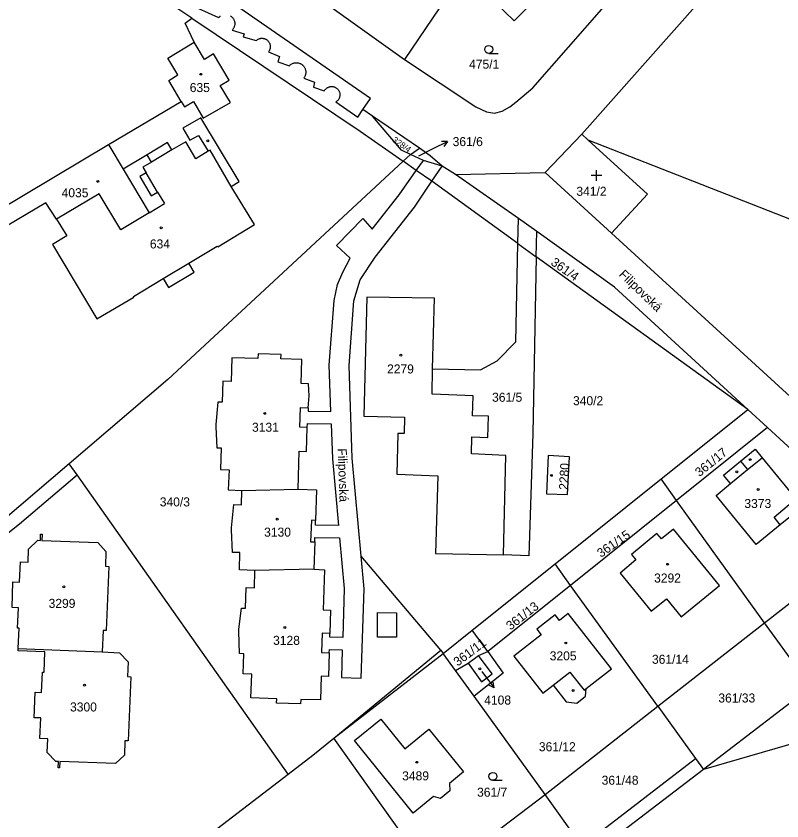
# Model space of a CAD drawing. Extents: x -679220 to -673243, y -1075091 to -1066557.
# Drawn here: x -675742.5 to -675598.1, y -1072477.7 to -1072325.9 of the extents above; entities that cross this region are included whole.
import ezdxf

# ---------------------------------------------------------------- set-up
doc = ezdxf.new("R2010")
doc.units = 0
for name, color, linetype in [('Hranice parcel', 7, 'Continuous'), ('Parcelní čísla', 7, 'Continuous'), ('Pop  PČ popisy', 7, 'Continuous'), ('Vnitřní kresba', 7, 'Continuous'), ('Značky budov', 7, 'Continuous'), ('Značky kultur', 7, 'Continuous')]:
    doc.layers.add(name, color=color, linetype=linetype)

msp = doc.modelspace()

# ---------------------------------------------------------------- linework, layer by layer
at = {"layer": 'Hranice parcel'}
for p, q in [((-675635.81, -1072348.19), (-675606.52, -1072315.16)), ((-675658.05, -1072317.58), (-675669.24, -1072334.12)), ((-675684.63, -1072323.15), (-675669.24, -1072334.12)), ((-675725.02, -1072350.17), (-675711.33, -1072342.02)), ((-675666.37, -1072350.85), (-675675.24, -1072344.8)), ((-675635.81, -1072348.19), (-675642.72, -1072355.42)), ((-675634.57, -1072349.32), (-675635.81, -1072348.19)), ((-675565.38, -1072376.43), (-675634.57, -1072349.32)), ((-675755.91, -1072368.55), (-675725.02, -1072350.17)), ((-675668.11, -1072352), (-675666.37, -1072350.85)), ((-675669.49, -1072353.28), (-675668.11, -1072352)), ((-675659.61, -1072355.83), (-675662.15, -1072354.2)), ((-675722.26, -1072354.81), (-675717.38, -1072363.02)), ((-675659.61, -1072355.83), (-675642.72, -1072355.42)), ((-675642.72, -1072355.42), (-675630.17, -1072366.89)), ((-675647.85, -1072368.81), (-675664.09, -1072357.09)), ((-675736.86, -1072361.17), (-675772.1, -1072382.03)), ((-675734.83, -1072364.22), (-675736.86, -1072361.17)), ((-675647.85, -1072368.81), (-675644.37, -1072371.32)), ((-675604.49, -1072400.1), (-675644.37, -1072371.32)), ((-675600.77, -1072403.5), (-675604.49, -1072400.1)), ((-675600.77, -1072403.5), (-675617.94, -1072417.26)), ((-675730.93, -1072412.45), (-675732.43, -1072410.33)), ((-675691.14, -1072468.83), (-675730.93, -1072412.45)), ((-675640.84, -1072429.2), (-675620.86, -1072413.2)), ((-675617.94, -1072417.26), (-675620.86, -1072413.2)), ((-675699.9, -1072415.37), (-675689.29, -1072415.14)), ((-675617.94, -1072417.26), (-675637.91, -1072433.26)), ((-675601.34, -1072440.3), (-675617.94, -1072417.26)), ((-675601.34, -1072440.3), (-675579.08, -1072422.85)), ((-675686.31, -1072430.24), (-675697.42, -1072430.44)), ((-675656.45, -1072441.72), (-675640.84, -1072429.2)), ((-675637.91, -1072433.26), (-675640.84, -1072429.2)), ((-675637.91, -1072433.26), (-675653.53, -1072445.76)), ((-675621.45, -1072456.06), (-675637.91, -1072433.26)), ((-675621.45, -1072456.06), (-675601.34, -1072440.3)), ((-675592.6, -1072452.44), (-675601.34, -1072440.3)), ((-675661.92, -1072446.08), (-675656.45, -1072441.72)), ((-675653.53, -1072445.76), (-675656.45, -1072441.72)), ((-675742.04, -1072445.16), (-675726.21, -1072445.79)), ((-675682.54, -1072462.08), (-675662.37, -1072445.46)), ((-675662.37, -1072445.46), (-675661.92, -1072446.08)), ((-675659.59, -1072449.31), (-675661.92, -1072446.08)), ((-675657.24, -1072447.94), (-675655.29, -1072446.49)), ((-675655.29, -1072446.49), (-675653.53, -1072445.76)), ((-675659.59, -1072449.31), (-675657.24, -1072447.94)), ((-675656.08, -1072454.18), (-675659.59, -1072449.31)), ((-675592.6, -1072452.44), (-675612.87, -1072467.95)), ((-675642.71, -1072472.71), (-675656.08, -1072454.18)), ((-675642.71, -1072472.71), (-675621.45, -1072456.06)), ((-675621.45, -1072456.06), (-675614.33, -1072465.93)), ((-675663.69, -1072488.56), (-675682.54, -1072462.08)), ((-675635.77, -1072482.33), (-675614.33, -1072465.93)), ((-675614.33, -1072465.93), (-675612.87, -1072467.95)), ((-675612.87, -1072467.95), (-675692.06, -1072528.55)), ((-675708.65, -1072482.25), (-675691.14, -1072468.83)), ((-675663.69, -1072488.56), (-675642.71, -1072472.71)), ((-675635.77, -1072482.33), (-675642.71, -1072472.71))]:
    msp.add_line(p, q, dxfattribs=at)
for points in [[(-675675.24, -1072344.8), (-675677.06, -1072343.56), (-675675.65, -1072341.45), (-675809.62, -1072248.86), (-675810.47, -1072252.39), (-675814.41, -1072249.48), (-675828.02, -1072240.66), (-675831.19, -1072238.38)], [(-675709.33, -1072326.32), (-675719.29, -1072319.62), (-675722.28, -1072317.61), (-675767.55, -1072286.39), (-675771.79, -1072283.55), (-675799.8, -1072264.22)], [(-675658.05, -1072317.58), (-675655.81, -1072319.75), (-675648.53, -1072326.82), (-675641.67, -1072320.01), (-675642.38, -1072319.3), (-675639.79, -1072316.55), (-675638.83, -1072315.52)], [(-675669.24, -1072334.12), (-675655.8, -1072343.03), (-675653.77, -1072343.98), (-675652.23, -1072344.22), (-675650.78, -1072343.84), (-675649.38, -1072343.04), (-675648.22, -1072342.16), (-675645.05, -1072339.48), (-675631.58, -1072324.1), (-675631.9, -1072323.72)], [(-675708.89, -1072330.86), (-675710.6, -1072327.3), (-675709.33, -1072326.32)], [(-675709.33, -1072326.32), (-675677.59, -1072347.66), (-675669.49, -1072353.28)], [(-675711.33, -1072342.02), (-675713.64, -1072338.09), (-675711.95, -1072337.02), (-675713.87, -1072333.86), (-675708.89, -1072330.86)], [(-675711.33, -1072342.02), (-675710.72, -1072343.06), (-675708.98, -1072342.06), (-675707.16, -1072345.17), (-675702.01, -1072342.25), (-675703.98, -1072339.04), (-675702.29, -1072337.99), (-675705.26, -1072333.08), (-675706.92, -1072334.09), (-675708.89, -1072330.86)], [(-675734.83, -1072364.22), (-675732.9, -1072367.39), (-675735.56, -1072369.02), (-675727.22, -1072383.03), (-675720.26, -1072378.91), (-675720.34, -1072378.78), (-675714.71, -1072375.41), (-675713.7, -1072377.08), (-675708.87, -1072374.2), (-675709.88, -1072372.52), (-675704.52, -1072369.32), (-675704.44, -1072369.45), (-675697.48, -1072365.26), (-675701.91, -1072358.08), (-675700.39, -1072357.15), (-675707.64, -1072345.13), (-675711.04, -1072347.09), (-675709.67, -1072349.3), (-675708.09, -1072348.42), (-675706.27, -1072351.42), (-675708.54, -1072352.84), (-675710.47, -1072349.63), (-675713.08, -1072351.18), (-675713.9, -1072349.8), (-675717.75, -1072352.09), (-675722.26, -1072354.81)], [(-675668.11, -1072352), (-675669.76, -1072351.2), (-675675.24, -1072344.8)], [(-675630.17, -1072366.89), (-675623.43, -1072359.51), (-675634.57, -1072349.32)], [(-675725.02, -1072350.17), (-675724.95, -1072350.29), (-675722.26, -1072354.81)], [(-675662.15, -1072354.2), (-675664.37, -1072352.28), (-675666.37, -1072350.85)], [(-675662.15, -1072354.2), (-675665.66, -1072353.18), (-675668.11, -1072352)], [(-675669.49, -1072353.28), (-675713.82, -1072394.47), (-675732.43, -1072410.33)], [(-675664.09, -1072357.09), (-675667, -1072355.07), (-675669.49, -1072353.28)], [(-675604.49, -1072400.1), (-675629.64, -1072377.07), (-675644.28, -1072366.54), (-675647.74, -1072364.12), (-675659.61, -1072355.83)], [(-675662.37, -1072445.46), (-675677.41, -1072427.73), (-675679.06, -1072409.27), (-675679.67, -1072391.84), (-675678.76, -1072379.59), (-675677.57, -1072375.68), (-675674.76, -1072371.4), (-675667.34, -1072361.96), (-675664.09, -1072357.09)], [(-675717.38, -1072363.02), (-675722.71, -1072366.24), (-675726.78, -1072359.42), (-675734.83, -1072364.22)], [(-675552.78, -1072437.9), (-675596.45, -1072397.73), (-675630.17, -1072366.89)], [(-675663.96, -1072392.44), (-675654.87, -1072392.66), (-675651.73, -1072390.92), (-675648.26, -1072387.33), (-675647.85, -1072368.81)], [(-675644.37, -1072371.32), (-675645.02, -1072404.62), (-675645.81, -1072427.7), (-675650.57, -1072427.52)], [(-675663.96, -1072392.44), (-675663.57, -1072379.09), (-675676.35, -1072378.94), (-675676.91, -1072401.38), (-675669.21, -1072401.56), (-675669.28, -1072404.66), (-675670.5, -1072404.63), (-675670.68, -1072412.3), (-675662.93, -1072412.63), (-675663.35, -1072427.25), (-675650.57, -1072427.52)], [(-675689.29, -1072415.14), (-675689.08, -1072407.96), (-675687.68, -1072408.01), (-675687.56, -1072403.48), (-675688.96, -1072403.43), (-675688.85, -1072399.75), (-675687.4, -1072399.79), (-675687.22, -1072397.51), (-675687.3, -1072395.25), (-675688.68, -1072395.23), (-675688.55, -1072390.67), (-675692.51, -1072390.57), (-675692.48, -1072389.73), (-675696.84, -1072389.63), (-675696.86, -1072390.48), (-675701.79, -1072390.34), (-675701.89, -1072394.82), (-675703.48, -1072394.78), (-675703.61, -1072398.74), (-675704.41, -1072398.72), (-675704.79, -1072402.93), (-675704.81, -1072403.35), (-675704.6, -1072407.34), (-675703.81, -1072407.36), (-675703.91, -1072411.41), (-675702.31, -1072411.47), (-675702.44, -1072415.28), (-675699.9, -1072415.37)], [(-675650.57, -1072427.52), (-675650.1, -1072408.78), (-675656.59, -1072408.46), (-675656.5, -1072405.28), (-675653.52, -1072405.36), (-675653.41, -1072401.39), (-675656.39, -1072401.31), (-675656.29, -1072397.53), (-675663.98, -1072397.24), (-675663.96, -1072392.44)], [(-675620.86, -1072413.2), (-675604.58, -1072400.16), (-675604.49, -1072400.1)], [(-675579.08, -1072422.85), (-675593.02, -1072410.6), (-675600.77, -1072403.5)], [(-675642.11, -1072408.81), (-675642.47, -1072416), (-675638.46, -1072416.12), (-675638.09, -1072409.01), (-675642.11, -1072408.81)], [(-675602.94, -1072425.54), (-675610.49, -1072416.34), (-675607.77, -1072414.09), (-675609.09, -1072412.5), (-675605.87, -1072409.85), (-675603.11, -1072407.59), (-675601.79, -1072409.24), (-675595.41, -1072416.98), (-675594.19, -1072418.46), (-675598.41, -1072421.88), (-675602.94, -1072425.54)], [(-675732.43, -1072410.33), (-675748.06, -1072423.6), (-675767.77, -1072438.97), (-675788.79, -1072452.73)], [(-675789.23, -1072455.87), (-675780.02, -1072449.59), (-675762.22, -1072437.39), (-675751.96, -1072429.64), (-675741.8, -1072421.67), (-675730.93, -1072412.45)], [(-675689.29, -1072415.14), (-675685.8, -1072415.25), (-675685.98, -1072421.03), (-675686.78, -1072421), (-675686.92, -1072425.03), (-675686.13, -1072425.06), (-675686.31, -1072430.24)], [(-675697.42, -1072430.44), (-675700.36, -1072430.36), (-675700.3, -1072427.06), (-675701.66, -1072427.05), (-675701.84, -1072422.82), (-675701.83, -1072422.4), (-675701.39, -1072418.02), (-675699.98, -1072418.06), (-675699.9, -1072415.37)], [(-675628.58, -1072430.94), (-675622.69, -1072438.14), (-675619.82, -1072435.79), (-675617.04, -1072439.2), (-675609.86, -1072433.32), (-675618.52, -1072422.66), (-675620.79, -1072424.5), (-675621.62, -1072423.48), (-675626.45, -1072427.42), (-675625.59, -1072428.46), (-675628.58, -1072430.94)], [(-675742.04, -1072445.16), (-675741.88, -1072441.35), (-675742.18, -1072441.34), (-675742, -1072437.47), (-675743.2, -1072437.42), (-675743.09, -1072432.61), (-675741.79, -1072432.68), (-675741.61, -1072428.84), (-675740.18, -1072428.89), (-675740.11, -1072426.41), (-675738.38, -1072424.77), (-675737.88, -1072424.79), (-675737.83, -1072423.59), (-675737.53, -1072423.6), (-675737.57, -1072424.78), (-675727.05, -1072425.19), (-675725.53, -1072426.86), (-675725.6, -1072429.62), (-675724.94, -1072429.73), (-675725.49, -1072441.79), (-675726.05, -1072441.77), (-675726.21, -1072445.79)], [(-675686.31, -1072430.24), (-675684.28, -1072430.34), (-675684.55, -1072437.86), (-675683.17, -1072437.91), (-675683.3, -1072442.35), (-675684.74, -1072442.3), (-675684.86, -1072445.94), (-675683.43, -1072445.99), (-675683.56, -1072450.46), (-675684.95, -1072450.41), (-675685.09, -1072454.82), (-675688.77, -1072454.78), (-675688.8, -1072455.59), (-675693.34, -1072455.45), (-675693.31, -1072454.66), (-675698.18, -1072454.5), (-675698.03, -1072450.02), (-675699.62, -1072449.97), (-675699.52, -1072446.17), (-675700.32, -1072446.14), (-675700.48, -1072441.98), (-675700.46, -1072441.55), (-675699.97, -1072437.55), (-675699.22, -1072437.56), (-675699.07, -1072433.67), (-675697.5, -1072433.71), (-675697.42, -1072430.44)], [(-675641.2, -1072452.08), (-675638.72, -1072455.25), (-675636.72, -1072455.48), (-675635.09, -1072454.17), (-675634.98, -1072452.74), (-675630.2, -1072448.99), (-675638.34, -1072438.59), (-675640, -1072439.9), (-675640.83, -1072438.84), (-675644.26, -1072441.54), (-675643.45, -1072442.57), (-675648.62, -1072446.64), (-675643.16, -1072453.61), (-675641.2, -1072452.08)], [(-675726.21, -1072445.79), (-675722.95, -1072445.97), (-675721.32, -1072447.67), (-675721.46, -1072450.43), (-675720.83, -1072450.5), (-675721.33, -1072462.6), (-675721.94, -1072462.59), (-675722.03, -1072465.29), (-675723.73, -1072466.87), (-675734.2, -1072466.48), (-675734.25, -1072467.68), (-675734.53, -1072467.67), (-675734.48, -1072466.48), (-675734.99, -1072466.46), (-675736.62, -1072464.75), (-675736.47, -1072462.21), (-675737.97, -1072462.12), (-675737.82, -1072458.27), (-675739.02, -1072458.22), (-675738.84, -1072453.4), (-675737.64, -1072453.44), (-675737.49, -1072449.61), (-675737.17, -1072449.62), (-675737.01, -1072445.81), (-675742.05, -1072445.6), (-675742.04, -1072445.16)], [(-675653.53, -1072445.76), (-675650.6, -1072449.81), (-675656.08, -1072454.18)], [(-675664.63, -1072460.4), (-675658.1, -1072468.42), (-675660.76, -1072470.61), (-675660.67, -1072472.01), (-675662.43, -1072473.45), (-675663.77, -1072473.07), (-675667.59, -1072476.2), (-675678.66, -1072462.54), (-675673.71, -1072458.52), (-675669.17, -1072464.1), (-675664.63, -1072460.4)], [(-675551.2, -1072490.89), (-675554.17, -1072473.86), (-675559.59, -1072465.02), (-675571.66, -1072458.04), (-675584, -1072459.65), (-675612.87, -1072467.95)], [(-675691.14, -1072468.83), (-675686.49, -1072465.27), (-675682.54, -1072462.08)]]:
    msp.add_lwpolyline(points, dxfattribs=at)
at = {"layer": 'Pop  PČ popisy'}
for p, q in [((-675663.83, -1072350.93), (-675661.13, -1072349.61)), ((-675661.13, -1072349.61), (-675662.25, -1072349.6)), ((-675661.13, -1072349.61), (-675661.81, -1072350.5)), ((-675666.5, -1072352.26), (-675663.83, -1072350.93)), ((-675654.62, -1072449.52), (-675654.11, -1072450.2)), ((-675654.11, -1072450.2), (-675652.3, -1072452.6)), ((-675652.3, -1072452.6), (-675652.51, -1072451.5)), ((-675652.3, -1072452.6), (-675653.31, -1072452.1))]:
    msp.add_line(p, q, dxfattribs=at)
at = {"layer": 'Vnitřní kresba'}
for p, q in [((-675708.21, -1072324.46), (-675704.27, -1072326.22)), ((-675701.73, -1072328.6), (-675699.47, -1072329.25)), ((-675699.47, -1072329.25), (-675699.64, -1072329.82)), ((-675699.64, -1072329.82), (-675697.17, -1072330.54)), ((-675694.88, -1072332.68), (-675692.78, -1072333.58)), ((-675692.78, -1072333.58), (-675693.11, -1072334.53)), ((-675693.11, -1072334.53), (-675690.93, -1072335.3)), ((-675688.2, -1072337.62), (-675686.2, -1072338.37)), ((-675686.2, -1072338.37), (-675686.4, -1072339.36)), ((-675686.4, -1072339.36), (-675684.34, -1072340.05)), ((-675682.16, -1072342.12), (-675678.01, -1072344.99)), ((-675678.01, -1072344.99), (-675677.06, -1072343.56)), ((-675713.08, -1072351.18), (-675716.94, -1072353.47)), ((-675705.88, -1072351.22), (-675706.27, -1072351.42)), ((-675701.91, -1072358.08), (-675705.88, -1072351.22)), ((-675716.94, -1072353.47), (-675717.75, -1072352.09)), ((-675716.94, -1072353.47), (-675718.53, -1072354.42)), ((-675718.53, -1072354.42), (-675717.92, -1072355.46)), ((-675667, -1072355.07), (-675665.66, -1072353.18)), ((-675664.09, -1072357.09), (-675662.15, -1072354.2)), ((-675717.92, -1072355.46), (-675719.13, -1072356.17)), ((-675715.77, -1072359.11), (-675717.92, -1072355.46)), ((-675670.24, -1072359.62), (-675667, -1072355.07)), ((-675719.13, -1072356.17), (-675716.97, -1072359.83)), ((-675716.97, -1072359.83), (-675715.77, -1072359.11)), ((-675715.77, -1072359.11), (-675714.49, -1072361.28)), ((-675675.31, -1072366.12), (-675670.24, -1072359.62)), ((-675717.38, -1072363.02), (-675714.49, -1072361.28)), ((-675682.04, -1072369.18), (-675677.1, -1072364.11)), ((-675677.1, -1072364.11), (-675675.31, -1072366.12)), ((-675647.85, -1072368.81), (-675647.74, -1072364.12)), ((-675644.37, -1072371.32), (-675644.28, -1072366.54)), ((-675679.44, -1072371.56), (-675682.04, -1072369.18)), ((-675714.71, -1072375.41), (-675709.88, -1072372.52)), ((-675680.87, -1072374.2), (-675679.44, -1072371.56)), ((-675681.87, -1072376.57), (-675680.87, -1072374.2)), ((-675682.46, -1072379.57), (-675681.87, -1072376.57)), ((-675683.4, -1072391.77), (-675682.46, -1072379.57)), ((-675683.08, -1072400.5), (-675683.4, -1072391.77)), ((-675687.4, -1072399.79), (-675687.41, -1072400.43)), ((-675687.41, -1072400.43), (-675683.08, -1072400.5)), ((-675687.56, -1072403.48), (-675687.52, -1072402.76)), ((-675687.52, -1072402.76), (-675683.03, -1072402.79)), ((-675683.03, -1072402.79), (-675682.78, -1072409.38)), ((-675682.78, -1072409.38), (-675681.69, -1072421.97)), ((-675605.87, -1072409.85), (-675604.56, -1072411.44)), ((-675604.56, -1072411.44), (-675601.79, -1072409.24)), ((-675607.77, -1072414.09), (-675604.56, -1072411.44)), ((-675599.55, -1072420.42), (-675595.41, -1072416.98)), ((-675686.01, -1072421.9), (-675685.98, -1072421.03)), ((-675598.41, -1072421.88), (-675599.55, -1072420.42)), ((-675681.69, -1072421.97), (-675686.01, -1072421.9)), ((-675686.13, -1072425.06), (-675686.1, -1072424.21)), ((-675686.1, -1072424.21), (-675681.47, -1072424.28)), ((-675681.47, -1072424.28), (-675680.59, -1072433.85)), ((-675676.85, -1072433.89), (-675677.41, -1072427.73)), ((-675680.59, -1072433.85), (-675680.88, -1072443.11)), ((-675677.4, -1072450.77), (-675676.85, -1072433.89)), ((-675674.31, -1072443.02), (-675674.32, -1072438.39)), ((-675674.32, -1072438.39), (-675670.75, -1072438.44)), ((-675670.75, -1072438.44), (-675670.7, -1072443.04)), ((-675683.29, -1072443.02), (-675683.3, -1072442.35)), ((-675680.88, -1072443.11), (-675683.29, -1072443.02)), ((-675670.7, -1072443.04), (-675674.31, -1072443.02)), ((-675683.43, -1072445.99), (-675683.36, -1072445.33)), ((-675683.36, -1072445.33), (-675680.95, -1072445.44)), ((-675680.95, -1072445.44), (-675681.1, -1072450.63)), ((-675682.54, -1072462.08), (-675661.92, -1072446.08)), ((-675641.2, -1072452.08), (-675638.05, -1072449.61)), ((-675638.05, -1072449.61), (-675635.36, -1072453.03)), ((-675681.1, -1072450.63), (-675677.4, -1072450.77)), ((-675635.36, -1072453.03), (-675634.98, -1072452.74))]:
    msp.add_line(p, q, dxfattribs=at)
for points in [[(-675704.27, -1072326.22), (-675704.19, -1072326.14), (-675704.1, -1072326.06), (-675704.02, -1072325.98), (-675703.92, -1072325.92)], [(-675702.05, -1072325.89), (-675701.95, -1072325.95), (-675701.86, -1072326.02), (-675701.77, -1072326.1), (-675701.69, -1072326.18), (-675701.61, -1072326.27), (-675701.54, -1072326.36), (-675701.48, -1072326.46), (-675701.42, -1072326.56), (-675701.37, -1072326.66), (-675701.33, -1072326.77), (-675701.29, -1072326.88), (-675701.26, -1072327), (-675701.24, -1072327.11), (-675701.23, -1072327.23), (-675701.22, -1072327.34), (-675701.22, -1072327.46), (-675701.23, -1072327.57), (-675701.25, -1072327.69), (-675701.28, -1072327.8), (-675701.31, -1072327.91), (-675701.35, -1072328.02), (-675701.4, -1072328.13), (-675701.45, -1072328.23), (-675701.51, -1072328.33), (-675701.58, -1072328.43), (-675701.65, -1072328.52), (-675701.73, -1072328.6)], [(-675697.17, -1072330.54), (-675697.09, -1072330.47), (-675697, -1072330.4), (-675696.91, -1072330.34), (-675696.81, -1072330.29), (-675696.71, -1072330.24), (-675696.61, -1072330.2), (-675696.5, -1072330.17), (-675696.4, -1072330.14), (-675696.29, -1072330.12), (-675696.18, -1072330.11), (-675696.07, -1072330.11), (-675695.96, -1072330.12), (-675695.85, -1072330.13), (-675695.74, -1072330.15), (-675695.64, -1072330.18), (-675695.53, -1072330.22), (-675695.43, -1072330.26), (-675695.33, -1072330.31), (-675695.24, -1072330.37), (-675695.15, -1072330.43), (-675695.06, -1072330.5), (-675694.98, -1072330.57), (-675694.91, -1072330.66), (-675694.84, -1072330.74), (-675694.78, -1072330.83), (-675694.72, -1072330.93), (-675694.67, -1072331.02), (-675694.63, -1072331.12), (-675694.59, -1072331.23), (-675694.56, -1072331.33), (-675694.54, -1072331.44), (-675694.53, -1072331.55), (-675694.52, -1072331.66), (-675694.53, -1072331.77), (-675694.54, -1072331.88), (-675694.55, -1072331.99), (-675694.58, -1072332.1), (-675694.61, -1072332.2), (-675694.65, -1072332.31), (-675694.7, -1072332.41), (-675694.75, -1072332.5), (-675694.81, -1072332.59), (-675694.88, -1072332.68)], [(-675690.93, -1072335.3), (-675690.85, -1072335.22), (-675690.76, -1072335.14), (-675690.66, -1072335.06), (-675690.56, -1072335), (-675690.46, -1072334.94), (-675690.35, -1072334.89), (-675690.24, -1072334.84), (-675690.13, -1072334.8), (-675690.02, -1072334.77), (-675689.9, -1072334.75), (-675689.78, -1072334.74), (-675689.66, -1072334.73), (-675689.54, -1072334.73), (-675689.43, -1072334.74), (-675689.31, -1072334.75), (-675689.19, -1072334.78), (-675689.08, -1072334.81), (-675688.96, -1072334.85), (-675688.85, -1072334.9), (-675688.75, -1072334.95), (-675688.65, -1072335.01), (-675688.55, -1072335.08), (-675688.46, -1072335.15), (-675688.37, -1072335.23), (-675688.29, -1072335.32), (-675688.21, -1072335.41), (-675688.14, -1072335.51), (-675688.07, -1072335.61), (-675688.02, -1072335.71), (-675687.97, -1072335.82), (-675687.92, -1072335.93), (-675687.89, -1072336.04), (-675687.86, -1072336.16), (-675687.84, -1072336.28), (-675687.83, -1072336.4), (-675687.82, -1072336.51), (-675687.83, -1072336.63), (-675687.84, -1072336.75), (-675687.86, -1072336.87), (-675687.89, -1072336.99), (-675687.92, -1072337.1), (-675687.96, -1072337.21), (-675688.01, -1072337.32), (-675688.07, -1072337.42), (-675688.13, -1072337.52), (-675688.2, -1072337.62)], [(-675684.34, -1072340.05), (-675684.29, -1072339.95), (-675684.22, -1072339.86), (-675684.16, -1072339.77), (-675684.08, -1072339.69), (-675684, -1072339.61), (-675683.92, -1072339.54), (-675683.83, -1072339.48), (-675683.73, -1072339.42), (-675683.63, -1072339.37), (-675683.53, -1072339.32), (-675683.43, -1072339.29), (-675683.32, -1072339.26), (-675683.21, -1072339.24), (-675683.1, -1072339.22), (-675682.99, -1072339.22), (-675682.88, -1072339.22), (-675682.77, -1072339.23), (-675682.66, -1072339.24), (-675682.55, -1072339.27), (-675682.45, -1072339.3), (-675682.34, -1072339.34), (-675682.24, -1072339.39), (-675682.15, -1072339.44), (-675682.05, -1072339.5), (-675681.97, -1072339.57), (-675681.88, -1072339.65), (-675681.81, -1072339.72), (-675681.73, -1072339.81), (-675681.67, -1072339.9), (-675681.61, -1072339.99), (-675681.56, -1072340.09), (-675681.51, -1072340.19), (-675681.47, -1072340.3), (-675681.44, -1072340.4), (-675681.42, -1072340.51), (-675681.4, -1072340.62), (-675681.4, -1072340.73), (-675681.4, -1072340.84), (-675681.41, -1072340.95), (-675681.42, -1072341.06), (-675681.45, -1072341.17), (-675681.48, -1072341.28), (-675681.52, -1072341.38), (-675681.56, -1072341.48), (-675681.62, -1072341.58), (-675681.68, -1072341.67), (-675681.74, -1072341.76), (-675681.82, -1072341.84), (-675681.89, -1072341.92), (-675681.98, -1072341.99), (-675682.07, -1072342.06), (-675682.16, -1072342.12)], [(-675657.24, -1072447.94), (-675654.68, -1072451.48), (-675652.71, -1072449.96), (-675655.29, -1072446.49)]]:
    msp.add_lwpolyline(points, dxfattribs=at)
at = {"layer": 'Značky budov'}
for centre in [(-675707.62, -1072336.91), (-675706.33, -1072349.45), (-675727.03, -1072357.1), (-675715.11, -1072365.87), (-675669.92, -1072389.86), (-675695.58, -1072400.84), (-675604.06, -1072409.56), (-675606.56, -1072411.85), (-675641.53, -1072412.53), (-675602.55, -1072415.18), (-675693.21, -1072420.79), (-675619.61, -1072429.29), (-675733.44, -1072433.54), (-675691.78, -1072441.22), (-675638.82, -1072444.13), (-675655.02, -1072449), (-675729.55, -1072452.07), (-675637.44, -1072453.09), (-675666.9, -1072466.62)]:
    msp.add_circle(centre, 0.175, dxfattribs=at)
at = {"layer": 'Značky kultur'}
for p, q in [((-675653.34, -1072332.96), (-675651.59, -1072332.96)), ((-675632.01, -1072355.98), (-675634.01, -1072355.98)), ((-675633.01, -1072356.98), (-675633.01, -1072354.98)), ((-675652.56, -1072470.02), (-675650.81, -1072470.02))]:
    msp.add_line(p, q, dxfattribs=at)
for centre in [(-675653.34, -1072332.21), (-675652.56, -1072469.27)]:
    msp.add_circle(centre, 0.75, dxfattribs=at)

# ---------------------------------------------------------------- texts
at = {"layer": 'Parcelní čísla'}
for s, p in [('475/1', (-675657.04, -1072335.85)), ('635', (-675709.71, -1072340.26)), ('361/6', (-675660.14, -1072350.45)), ('4035', (-675733.87, -1072360.09)), ('341/2', (-675636.82, -1072359.82)), ('634', (-675717.23, -1072369.74)), ('2279', (-675672.51, -1072393.31)), ('361/5', (-675652.71, -1072398.65)), ('340/2', (-675637.45, -1072399.3)), ('3131', (-675697.97, -1072404.3)), ('340/3', (-675715.36, -1072418.38)), ('3373', (-675605.14, -1072418.68)), ('3130', (-675695.69, -1072424.08)), ('3292', (-675622.16, -1072432.73)), ('3299', (-675736.32, -1072437.51)), ('3128', (-675694, -1072444.48)), ('3205', (-675641.84, -1072447.4)), ('361/14', (-675622.56, -1072448.05)), ('4108', (-675654.19, -1072455.74)), ('361/33', (-675610.05, -1072455.35)), ('3300', (-675732.28, -1072457.04)), ('361/12', (-675643.89, -1072464.54)), ('3489', (-675669.66, -1072470.03)), ('361/48', (-675632.05, -1072470.85)), ('361/7', (-675655.54, -1072473.11))]:
    msp.add_text(s, height=1.7, dxfattribs=at).set_placement(p)
for s, height, rotation, p in [('328/4', 1.14, 325, (-675671.61, -1072349.53)), ('361/4', 1.7, 325, (-675641.78, -1072372.72)), ('361/17', 1.7, 39, (-675613.6, -1072412.87)), ('2280', 1.7, 87, (-675638.41, -1072415.3)), ('361/15', 1.7, 35, (-675632.17, -1072428.1)), ('361/13', 1.7, 38, (-675649.23, -1072441.81)), ('361/11', 1.7, 37, (-675659.18, -1072448.6))]:
    msp.add_text(s, height=height, rotation=rotation, dxfattribs=at).set_placement(p)
at = {"layer": 'Pop  PČ popisy'}
for rotation, p in [(316, (-675628.91, -1072374.79)), (272, (-675681.82, -1072407.46))]:
    msp.add_text('Filipovská', height=1.7, rotation=rotation, dxfattribs=at).set_placement(p)

doc.saveas('drawing.dxf')
